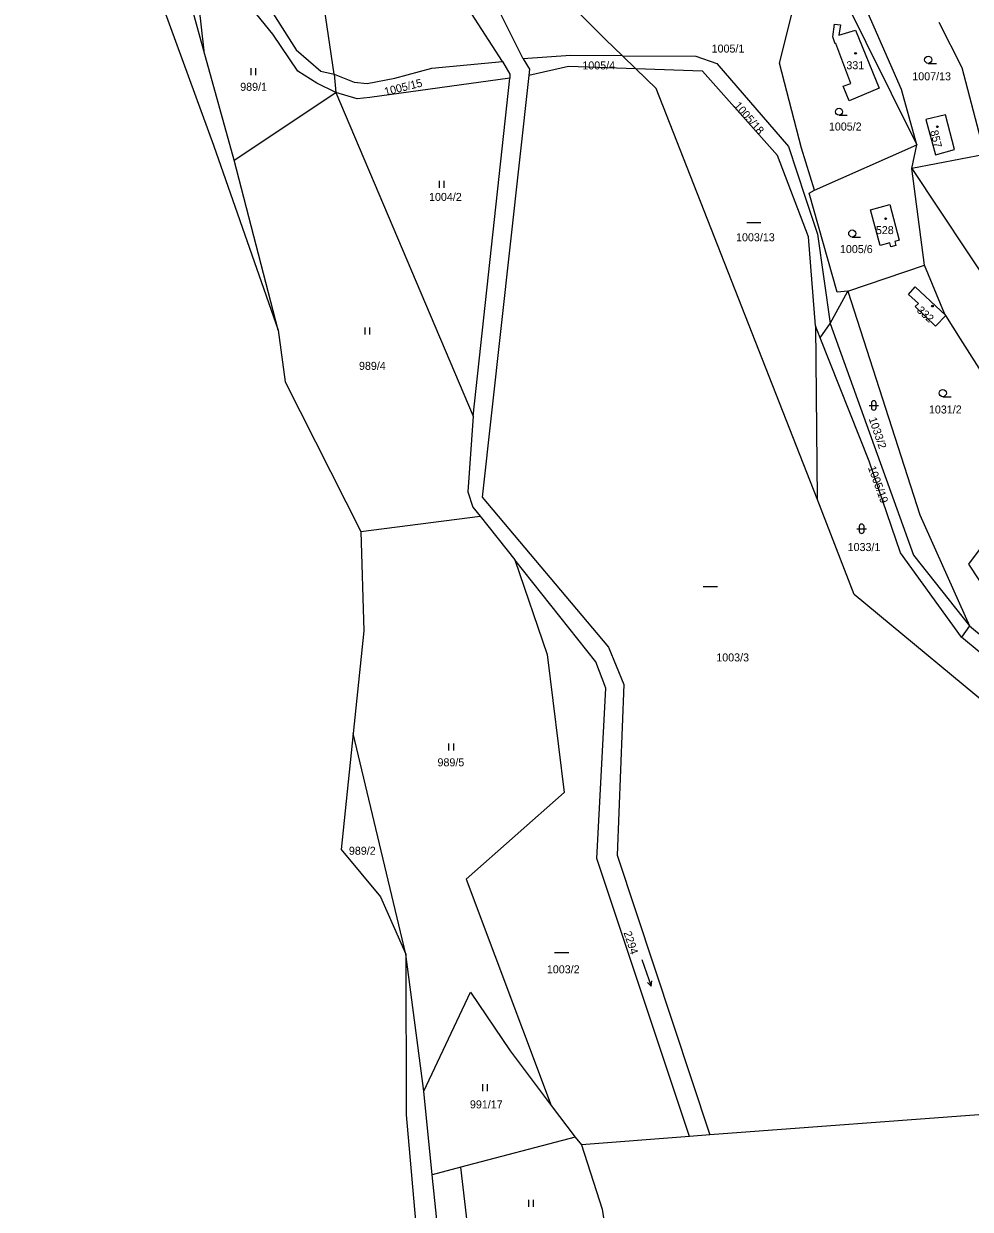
# Model space of a CAD drawing. Extents: x -725728 to -720881, y -1068679 to -1063504.
# Drawn here: x -724046.2 to -723845.1, y -1064671.2 to -1064419.4 of the extents above; entities that cross this region are included whole.
import ezdxf

# ---------------------------------------------------------------- set-up
doc = ezdxf.new("R2010")
doc.units = 0
for name, color, linetype in [('Hranice parcel', 7, 'Continuous'), ('Parcelní čísla', 7, 'Continuous'), ('Značky budov', 7, 'Continuous'), ('Značky kultur', 7, 'Continuous')]:
    doc.layers.add(name, color=color, linetype=linetype)

# ---------------------------------------------------------------- blocks, each defined once
blk = doc.blocks.new('4.02_3')
at = {"layer": 'Značky budov'}
blk.add_circle((-0.001, 0), 0.0175, dxfattribs=at)
blk = doc.blocks.new('4.02_4')
at = {"layer": 'Značky budov'}
blk.add_circle((-0.001, 0), 0.0175, dxfattribs=at)
blk = doc.blocks.new('8.04')
at = {"layer": 'Značky kultur'}
blk.add_line((-0.15, 0), (0.15, 0), dxfattribs=at)
blk = doc.blocks.new('3.06_1')
at = {"layer": 'Značky kultur'}
for p, q in [((-0.051, 0), (-0.051, 0.15)), ((0.049, 0), (0.049, 0.15))]:
    blk.add_line(p, q, dxfattribs=at)
blk = doc.blocks.new('3.04_2')
at = {"layer": 'Značky kultur'}
blk.add_line((0.001, 0), (0.176, 0), dxfattribs=at)
blk.add_circle((0.001, 0.075), 0.075, dxfattribs=at)
blk = doc.blocks.new('3.04_3')
at = {"layer": 'Značky kultur'}
blk.add_line((0.001, 0), (0.176, 0), dxfattribs=at)
blk.add_circle((0.001, 0.075), 0.075, dxfattribs=at)
blk = doc.blocks.new('8.02_34')
at = {"layer": 'Značky kultur'}
for p, q in [((-0.103, 0.28), (0.102, -0.284)), ((0.102, -0.284), (0.022, -0.209)), ((0.102, -0.284), (0.116, -0.175))]:
    blk.add_line(p, q, dxfattribs=at)
blk = doc.blocks.new('3.16_3')
at = {"layer": 'Značky kultur'}
for p, q in [((-0.1, 0.1), (0.1, 0.1)), ((-0.05, 0.15), (-0.05, 0.05)), ((0.05, 0.05), (0.05, 0.15))]:
    blk.add_line(p, q, dxfattribs=at)
for centre, start, end in [((0, 0.15), 0, 180), ((0, 0.05), 180, 359.9879)]:
    blk.add_arc(centre, 0.05, start, end, dxfattribs=at)
blk = doc.blocks.new('3.06_2')
at = {"layer": 'Značky kultur'}
for p, q in [((-0.051, 0), (-0.051, 0.15)), ((0.049, 0), (0.049, 0.15))]:
    blk.add_line(p, q, dxfattribs=at)
blk = doc.blocks.new('8.04_1')
at = {"layer": 'Značky kultur'}
blk.add_line((-0.15, 0), (0.15, 0), dxfattribs=at)

msp = doc.modelspace()

# ---------------------------------------------------------------- linework, layer by layer
at = {"layer": 'Hranice parcel'}
for p, q in [((-723940.06, -1064426.79), (-723961.93, -1064383.14)), ((-723944.43, -1064427.42), (-723971.85, -1064384.94)), ((-723980.2, -1064430.06), (-723984.51, -1064400.98)), ((-724007.87, -1064425.09), (-724012.33, -1064408.89)), ((-724001.46, -1064448.37), (-724007.87, -1064425.09)), ((-723916.11, -1064428.94), (-723918.99, -1064426.16)), ((-723980.2, -1064430.06), (-723979.83, -1064433.99)), ((-723950.65, -1064502.71), (-723942.9, -1064430.91)), ((-724001.46, -1064448.37), (-723979.83, -1064433.99)), ((-723979.83, -1064433.99), (-723950.65, -1064502.71)), ((-723878.16, -1064454.75), (-723856.42, -1064445.12)), ((-723857.51, -1064450.12), (-723856.42, -1064445.12)), ((-723992.12, -1064484.48), (-724001.46, -1064448.37)), ((-723841.96, -1064447.11), (-723857.51, -1064450.12)), ((-723854.81, -1064470.66), (-723857.51, -1064450.12)), ((-723871.13, -1064476.18), (-723854.81, -1064470.66)), ((-723874.85, -1064483.04), (-723871.13, -1064476.18)), ((-723877.96, -1064483.55), (-723877.61, -1064520.31)), ((-723876.97, -1064486.05), (-723877.96, -1064483.55)), ((-723876.97, -1064486.05), (-723874.85, -1064483.04)), ((-723992.12, -1064484.48), (-723990.64, -1064495.46)), ((-723990.64, -1064495.46), (-723974.54, -1064527.24)), ((-723974.54, -1064527.24), (-723949.22, -1064523.94)), ((-723949.22, -1064523.94), (-723941.82, -1064533.24)), ((-723845.23, -1064547.24), (-723846.98, -1064549.69)), ((-723832.38, -1064561.82), (-723846.98, -1064549.69)), ((-723965.01, -1064616.97), (-723976.14, -1064570.1)), ((-723961.14, -1064646.09), (-723965.01, -1064616.97)), ((-723959.41, -1064663.87), (-723961.14, -1064646.09)), ((-723796.33, -1064647.54), (-723900.42, -1064655.39)), ((-723934.1, -1064649.12), (-723929.04, -1064655.82)), ((-723929.04, -1064655.82), (-723953.27, -1064662.2)), ((-723929.04, -1064655.82), (-723927.69, -1064657.45)), ((-723904.75, -1064655.72), (-723927.69, -1064657.45)), ((-723900.42, -1064655.39), (-723904.75, -1064655.72)), ((-723953.27, -1064662.2), (-723959.41, -1064663.87)), ((-723950.66, -1064685.15), (-723953.27, -1064662.2)), ((-723957.34, -1064683.83), (-723959.41, -1064663.87))]:
    msp.add_line(p, q, dxfattribs=at)
for points in [[(-724046.16, -1064262.2), (-724038.44, -1064304.57), (-724028.45, -1064383.29), (-724005.85, -1064445.18), (-723992.12, -1064484.48)], [(-723961.93, -1064383.14), (-723922.57, -1064422.71), (-723918.99, -1064426.16)], [(-724012.33, -1064408.89), (-724007.6, -1064406.33), (-724001.83, -1064406.7), (-723997.53, -1064410.26), (-723988.31, -1064424.89), (-723983.03, -1064429.44), (-723980.2, -1064430.06)], [(-723979.83, -1064433.99), (-723983.89, -1064432.02), (-723987.94, -1064429.44), (-723993.23, -1064421.57), (-724002.19, -1064410.51), (-724008.34, -1064410.02), (-724009.44, -1064411.25), (-724007.87, -1064425.09)], [(-723856.42, -1064445.12), (-723859.73, -1064433.33), (-723870.05, -1064409.66)], [(-723878.16, -1064454.75), (-723880.92, -1064445.82), (-723885.62, -1064427.75), (-723882.58, -1064415.67), (-723872.75, -1064412.27), (-723856.42, -1064445.12)], [(-723870.84, -1064435.72), (-723872.1, -1064432.66), (-723870.43, -1064432.03), (-723873.64, -1064423.6), (-723873.77, -1064423.66), (-723874.25, -1064422.17), (-723873.95, -1064419.43), (-723872.62, -1064419.58), (-723873, -1064421.8), (-723869.45, -1064420.74), (-723864.46, -1064433.03), (-723870.84, -1064435.72)], [(-723841.96, -1064447.11), (-723846.81, -1064428.73), (-723851.7, -1064419.07)], [(-723980.2, -1064430.06), (-723975.93, -1064431.79), (-723973.18, -1064432.04), (-723967.31, -1064430.92), (-723959.43, -1064428.79), (-723944.43, -1064427.42)], [(-723944.43, -1064427.42), (-723942.88, -1064430.11), (-723942.9, -1064430.91)], [(-723918.99, -1064426.16), (-723930.04, -1064426.11), (-723940.06, -1064426.79)], [(-723940.06, -1064426.79), (-723938.75, -1064429.01), (-723938.83, -1064430.34)], [(-723916.11, -1064428.94), (-723930.46, -1064428.45), (-723938.83, -1064430.34)], [(-723918.99, -1064426.16), (-723903.35, -1064426.23), (-723898.89, -1064427.8), (-723883.73, -1064445.42), (-723880.19, -1064456.21), (-723877.51, -1064464.07), (-723874.85, -1064483.04)], [(-723942.9, -1064430.91), (-723972.61, -1064435.06), (-723975.33, -1064435.29), (-723979.83, -1064433.99)], [(-723938.83, -1064430.34), (-723948.74, -1064519.91), (-723921.91, -1064551.81), (-723918.65, -1064559.73), (-723920.13, -1064595.94), (-723900.42, -1064655.39)], [(-723877.96, -1064483.55), (-723879.48, -1064464.66), (-723886.02, -1064447.34), (-723901.95, -1064429.43), (-723916.11, -1064428.94)], [(-723877.61, -1064520.31), (-723911.82, -1064433.09), (-723916.11, -1064428.94)], [(-723850.37, -1064438.73), (-723854.52, -1064439.74), (-723852.5, -1064447.21), (-723848.42, -1064446.1), (-723850.37, -1064438.73)], [(-723857.51, -1064450.12), (-723839.73, -1064476.87), (-723837.97, -1064478.6)], [(-723871.13, -1064476.18), (-723873.37, -1064476.39), (-723879.3, -1064455.35), (-723878.16, -1064454.75)], [(-723862.16, -1064465.89), (-723864.24, -1064466.46), (-723866.31, -1064458.89), (-723862.15, -1064457.75), (-723860.17, -1064465.34), (-723861.12, -1064465.6), (-723860.89, -1064466.45), (-723861.93, -1064466.74), (-723862.16, -1064465.89)], [(-723834.64, -1064505.97), (-723847.19, -1064486.26), (-723850.31, -1064481.33), (-723850.57, -1064480.94), (-723854.81, -1064470.66)], [(-723871.13, -1064476.18), (-723855.78, -1064523.69), (-723845.23, -1064547.24)], [(-723850.31, -1064481.33), (-723852.47, -1064483.62), (-723856.78, -1064479.4), (-723856.11, -1064478.78), (-723858.22, -1064476.86), (-723856.78, -1064475.23), (-723850.31, -1064481.33)], [(-723874.85, -1064483.04), (-723857.15, -1064532.24), (-723845.23, -1064547.24)], [(-723846.98, -1064549.69), (-723859.9, -1064531.75), (-723866.58, -1064512.25), (-723876.97, -1064486.05)], [(-723950.65, -1064502.71), (-723951.83, -1064518.81), (-723950.73, -1064522.03), (-723949.22, -1064523.94)], [(-723836.64, -1064547.43), (-723845.38, -1064534.17), (-723830.28, -1064513.87)], [(-723836.28, -1064568.35), (-723869.73, -1064540.62), (-723877.61, -1064520.31)], [(-723974.54, -1064527.24), (-723973.88, -1064548.28), (-723976.14, -1064570.1)], [(-723941.82, -1064533.24), (-723934.95, -1064553.32), (-723931.37, -1064582.64), (-723952.2, -1064601.08), (-723934.1, -1064649.12)], [(-723904.75, -1064655.72), (-723924.38, -1064596.69), (-723922.48, -1064560.49), (-723924.6, -1064554.92), (-723941.82, -1064533.24)], [(-723845.23, -1064547.24), (-723828.61, -1064561.08), (-723805.34, -1064575.39)], [(-723976.14, -1064570.1), (-723978.7, -1064594.74), (-723970.38, -1064604.81), (-723965.01, -1064616.97)], [(-723965.01, -1064616.97), (-723964.91, -1064651.08), (-723962.54, -1064678.41), (-723961.5, -1064707.38)], [(-723961.14, -1064646.09), (-723951.27, -1064625.05), (-723942.85, -1064637.55), (-723934.1, -1064649.12)], [(-723927.69, -1064657.45), (-723923.3, -1064671.14), (-723922.27, -1064677.55)]]:
    msp.add_lwpolyline(points, dxfattribs=at)

# ---------------------------------------------------------------- block references
at = {"layer": 'Značky budov', "xscale": 10, "yscale": 10}
for name, p in [('4.02_4', (-723869.44, -1064425.65)), ('4.02_3', (-723852.09, -1064441.26)), ('4.02_3', (-723863.05, -1064460.78)), ('4.02_3', (-723853.11, -1064479.34))]:
    msp.add_blockref(name, p, dxfattribs=at)
at = {"layer": 'Značky kultur', "xscale": 10, "yscale": 10}
for name, p in [('3.04_2', (-723854.04, -1064427.78)), ('3.06_1', (-723997.33, -1064430.28)), ('3.04_2', (-723872.98, -1064438.81)), ('3.06_1', (-723957.34, -1064454.24)), ('8.04_1', (-723891.06, -1064461.58)), ('3.04_3', (-723870.17, -1064464.67)), ('3.06_2', (-723973.12, -1064485.39)), ('3.04_2', (-723850.93, -1064498.58)), ('3.16_3', (-723865.59, -1064501.43)), ('3.16_3', (-723868.16, -1064527.63)), ('8.04', (-723900.31, -1064538.92)), ('3.06_1', (-723955.31, -1064573.74)), ('8.04', (-723931.88, -1064616.66)), ('8.02_34', (-723913.86, -1064620.92)), ('3.06_1', (-723948.12, -1064646.09)), ('3.06_2', (-723938.38, -1064670.67))]:
    msp.add_blockref(name, p, dxfattribs=at)

# ---------------------------------------------------------------- texts
at = {"layer": 'Parcelní čísla'}
for s, p in [('1005/1', (-723900.03, -1064425.49)), ('1005/4', (-723927.49, -1064429.07)), ('331', (-723871.41, -1064429.03)), ('1007/13', (-723857.4, -1064431.38)), ('989/1', (-724000.17, -1064433.61)), ('1005/2', (-723875.12, -1064442.05)), ('1004/2', (-723960.06, -1064457)), ('528', (-723865.14, -1064464.05)), ('1003/13', (-723894.84, -1064465.57)), ('1005/6', (-723872.77, -1064468.08)), ('989/4', (-723974.94, -1064492.88)), ('1031/2', (-723853.87, -1064502.15)), ('1033/1', (-723871.13, -1064531.37)), ('1003/3', (-723899.04, -1064554.81)), ('989/5', (-723958.26, -1064577.09)), ('989/2', (-723977.08, -1064595.87)), ('1003/2', (-723935.03, -1064621.05)), ('991/17', (-723951.37, -1064649.74))]:
    msp.add_text(s, height=1.7, dxfattribs=at).set_placement(p)
for s, rotation, p in [('1005/15', 14, (-723969.33, -1064434.66)), ('1005/18', 311, (-723895.41, -1064436.83)), ('857', 284, (-723853.63, -1064442.2)), ('332', 318, (-723856.59, -1064480.43)), ('1033/2', 289, (-723866.68, -1064503.26)), ('1005/19', 290, (-723866.85, -1064513.65)), ('2294', 288, (-723918.75, -1064612.39))]:
    msp.add_text(s, height=1.7, rotation=rotation, dxfattribs=at).set_placement(p)

doc.saveas('drawing.dxf')
